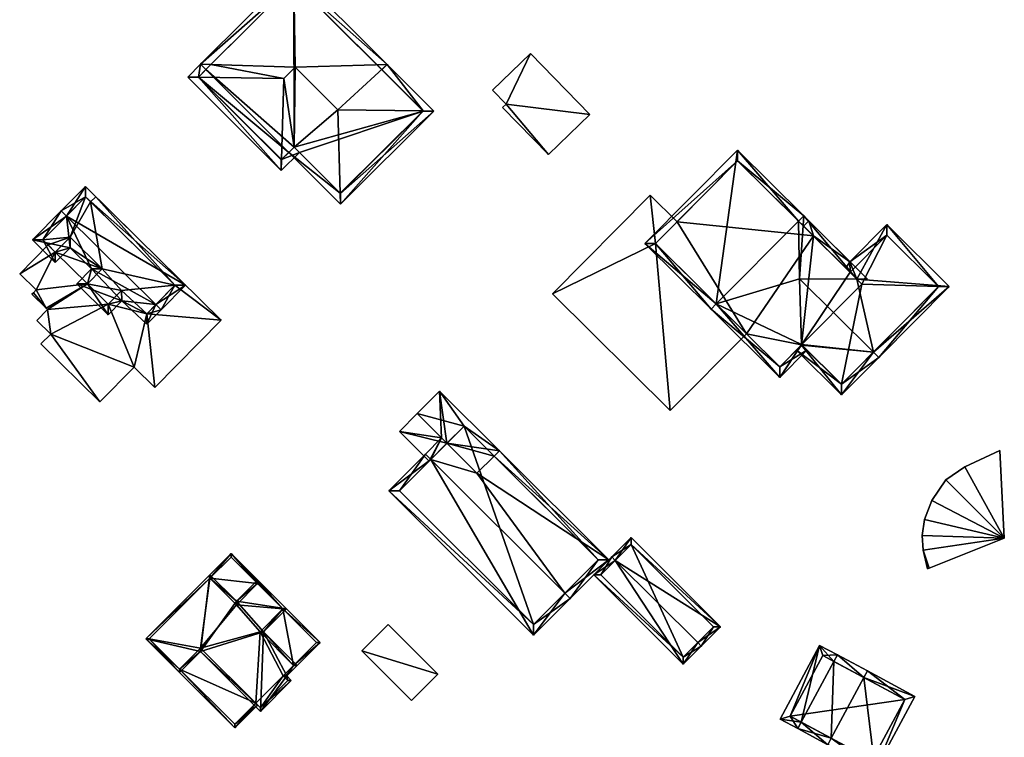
# Model space of a CAD drawing. Header units: inches. Extents: x 2685601 to 2690022, y 1235992 to 1239010.
# Tile 384 of 390: x 2689230 to 2689329, y 1238515 to 1238587. Entities that reach past the tile are written whole.
import ezdxf

# ---------------------------------------------------------------- set-up
doc = ezdxf.new("R2010")
doc.units = ezdxf.units.IN
doc.header["$MEASUREMENT"] = 0
doc.layers.add('Gebaeude Einzelhaus', color=10, linetype='Continuous')
doc.layers.add('Offenes Gebaeude', color=10, linetype='Continuous')

msp = doc.modelspace()

# ---------------------------------------------------------------- meshes
at = {"layer": 'Gebaeude Einzelhaus'}
mesh = msp.add_polyface(dxfattribs=at)
corners = [(2689257.435, 1238590.954, 573.4), (2689257.421, 1238592.029, 572.978), (2689248.064, 1238582.67, 572.978), (2689249.092, 1238582.638, 573.389), (2689257.55, 1238582.375, 576.77), (2689270.407, 1238577.982, 573.401), (2689271.483, 1238577.968, 572.978), (2689266.81, 1238582.64, 572.978), (2689261.829, 1238578.096, 576.77), (2689257.463, 1238574.333, 573.416), (2689262.09, 1238569.704, 573.415), (2689256.922, 1238573.812, 572.978), (2689257.454, 1238574.342, 573.416), (2689262.124, 1238568.61, 572.978), (2689248.594, 1238582.14, 572.978), (2689257.421, 1238590.968, 573.389), (2689265.779, 1238582.61, 573.4), (2689262.124, 1238569.67, 573.389), (2689270.421, 1238577.968, 573.39), (2689247.852, 1238581.369, 573.401), (2689256.165, 1238571.995, 572.978), (2689256.196, 1238573.086, 573.425), (2689246.776, 1238581.383, 572.978), (2689256.429, 1238581.255, 576.77), (2689266.279, 1238582.109, 572.978), (2689257.983, 1238573.813, 572.978), (2689256.165, 1238573.055, 573.4), (2689247.838, 1238581.383, 573.39), (2689257.453, 1238574.343, 573.425), (2689256.922, 1238573.812, 564.339), (2689257.453, 1238574.343, 564.339), (2689257.983, 1238573.813, 564.339), (2689262.124, 1238569.67, 564.339), (2689270.421, 1238577.968, 564.339), (2689257.421, 1238590.968, 564.339), (2689248.594, 1238582.14, 564.339), (2689247.838, 1238581.383, 564.339), (2689256.165, 1238573.055, 564.339)]
mesh.append_faces([[corners[k] for k in face] for face in [(24, 16, 7), (9, 21, 28), (9, 25, 21), (21, 25, 20), (2, 27, 22), (22, 27, 19), (2, 3, 27), (20, 26, 21), (22, 19, 20), (20, 19, 26), (21, 9, 23), (23, 9, 4), (20, 25, 21), (21, 25, 9), (24, 7, 16), (3, 23, 4), (3, 19, 23), (3, 2, 19), (19, 2, 22), (19, 21, 23), (22, 20, 19), (19, 20, 21), (6, 18, 5), (13, 17, 6), (6, 17, 18), (13, 10, 17), (13, 11, 10), (10, 11, 9), (9, 11, 12), (2, 3, 14), (16, 7, 5), (5, 7, 6), (16, 0, 7), (7, 0, 1), (15, 1, 0), (15, 2, 1), (15, 3, 2), (13, 5, 10), (10, 5, 8), (13, 6, 5), (2, 14, 3), (10, 11, 13), (10, 9, 11), (11, 9, 12), (10, 8, 9), (9, 8, 4), (5, 7, 8), (8, 7, 4), (4, 7, 0), (0, 7, 1), (5, 6, 7), (0, 3, 4), (0, 2, 3), (0, 1, 2)]], dxfattribs={"color": 13})
mesh.append_faces([[corners[k] for k in face] for face in [(35, 29, 36), (36, 29, 37), (12, 9, 28), (26, 11, 21), (21, 11, 28), (28, 11, 12), (26, 37, 11), (11, 37, 29), (19, 37, 26), (19, 36, 37), (19, 27, 36), (3, 14, 27), (27, 14, 36), (36, 14, 35), (30, 33, 31), (31, 33, 32), (30, 34, 33), (30, 35, 34), (30, 29, 35), (3, 35, 14), (3, 34, 35), (3, 15, 34), (16, 34, 0), (0, 34, 15), (16, 33, 34), (16, 5, 33), (33, 5, 18), (18, 17, 33), (33, 17, 32), (10, 32, 17), (9, 31, 10), (10, 31, 32), (9, 12, 31), (11, 30, 12), (11, 29, 30)]], dxfattribs={"color": 41})
mesh = msp.add_polyface(dxfattribs=at)
corners = [(2689281.213, 1238583.769, 574.502), (2689277.393, 1238580.065, 574.502), (2689278.744, 1238578.673, 574.502), (2689282.994, 1238573.6, 574.502), (2689278.399, 1238578.339, 574.502), (2689287.158, 1238577.638, 574.502), (2689281.213, 1238583.769, 570.455), (2689287.158, 1238577.638, 570.455), (2689277.393, 1238580.065, 570.455), (2689278.744, 1238578.673, 570.455), (2689278.399, 1238578.339, 570.455), (2689282.994, 1238573.6, 570.455)]
mesh.append_faces([[corners[k] for k in face] for face in [(0, 2, 5), (5, 2, 3), (3, 2, 4), (0, 1, 2)]], dxfattribs={"color": 13})
mesh.append_faces([[corners[k] for k in face] for face in [(9, 11, 10), (9, 7, 11), (8, 6, 9), (9, 6, 7), (5, 3, 7), (7, 3, 11), (3, 4, 11), (11, 4, 10), (4, 2, 10), (10, 2, 9), (2, 1, 9), (9, 1, 8), (1, 0, 8), (8, 0, 6), (0, 5, 6), (6, 5, 7)]], dxfattribs={"color": 41})
mesh = msp.add_polyface(dxfattribs=at)
corners = [(2689306.239, 1238551.203, 578.173), (2689308.967, 1238553.952, 578.173), (2689308.434, 1238554.48, 578.557), (2689308.409, 1238554.506, 578.575), (2689299.863, 1238558.587, 583.149), (2689308.228, 1238561.101, 581.017), (2689308.644, 1238567.435, 583.149), (2689313.98, 1238561.084, 578.923), (2689308.116, 1238566.903, 583.149), (2689315.047, 1238561.081, 578.534), (2689299.335, 1238558.054, 583.149), (2689301.991, 1238574.038, 578.173), (2689292.681, 1238564.656, 578.173), (2689306.235, 1238552.264, 578.557), (2689308.41, 1238554.456, 578.557), (2689301.995, 1238572.976, 578.572), (2689293.743, 1238564.66, 578.572), (2689309.611, 1238565.419, 578.923), (2689309.611, 1238565.419, 567.358), (2689301.995, 1238572.976, 567.358), (2689313.293, 1238561.766, 578.923), (2689295.917, 1238566.85, 574.143), (2689295.917, 1238566.85, 567.358), (2689293.743, 1238564.66, 574.143), (2689302.885, 1238555.588, 574.143), (2689306.235, 1238552.264, 567.358), (2689302.885, 1238555.588, 567.358), (2689308.434, 1238554.48, 567.358), (2689313.293, 1238561.766, 567.358), (2689314.488, 1238560.58, 567.358), (2689293.743, 1238564.66, 567.358)]
mesh.append_faces([[corners[k] for k in face] for face in [(12, 16, 10), (10, 16, 4), (6, 15, 11), (11, 15, 12), (12, 15, 16), (6, 8, 15), (1, 14, 2), (1, 13, 14), (13, 10, 4), (1, 0, 13), (13, 0, 10), (7, 6, 9), (7, 8, 6), (4, 12, 10), (6, 11, 8), (8, 11, 4), (4, 11, 12), (0, 4, 10), (6, 7, 9), (4, 5, 8), (8, 5, 6), (6, 5, 7), (0, 3, 4), (4, 3, 5), (0, 2, 3), (0, 1, 2)]], dxfattribs={"color": 13})
mesh.append_faces([[corners[k] for k in face] for face in [(18, 22, 19), (18, 26, 22), (22, 26, 30), (28, 27, 18), (18, 27, 26), (26, 27, 25), (28, 29, 27), (14, 27, 2), (14, 25, 27), (14, 13, 25), (25, 24, 26), (24, 16, 23), (24, 4, 16), (25, 13, 24), (24, 13, 4), (16, 21, 23), (21, 19, 22), (16, 15, 21), (21, 15, 19), (17, 8, 20), (20, 8, 7), (19, 15, 18), (18, 15, 17), (17, 15, 8)]], dxfattribs={"color": 41})
mesh = msp.add_polyface(dxfattribs=at)
corners = [(2689231.163, 1238565.019, 564.011), (2689233.465, 1238562.744, 564.011), (2689234.945, 1238564.241, 565.873), (2689234.584, 1238567.415, 567.645), (2689237.101, 1238562.11, 565.873), (2689240.135, 1238558.888, 565.73), (2689235.623, 1238560.613, 564.011), (2689243.577, 1238558.531, 567.645), (2689238.769, 1238557.505, 564.011), (2689242.67, 1238556.546, 565.833), (2689244.11, 1238558.004, 567.645), (2689234.05, 1238567.943, 567.645), (2689236.484, 1238570.405, 564.011), (2689246.544, 1238560.468, 564.011), (2689233.459, 1238563.804, 564.674), (2689232.223, 1238565.025, 564.674), (2689238.161, 1238562.116, 566.535), (2689234.939, 1238565.303, 566.537), (2689236.683, 1238560.619, 564.674), (2689238.763, 1238558.565, 564.674), (2689242.646, 1238557.589, 566.474), (2689240.111, 1238559.93, 566.371), (2689245.483, 1238560.461, 564.799), (2689236.49, 1238569.345, 564.798), (2689236.49, 1238569.345, 554.764), (2689232.223, 1238565.025, 554.764), (2689232.741, 1238564.514, 563.695), (2689232.741, 1238564.514, 554.764), (2689233.459, 1238563.804, 563.695), (2689234.939, 1238565.303, 563.695), (2689238.161, 1238562.116, 563.695), (2689236.683, 1238560.619, 563.695), (2689238.763, 1238558.565, 563.695), (2689240.111, 1238559.93, 563.695), (2689242.646, 1238557.589, 563.695), (2689245.483, 1238560.461, 563.695), (2689237.008, 1238568.833, 563.695), (2689237.008, 1238568.833, 554.764), (2689234.939, 1238565.303, 554.764), (2689233.459, 1238563.804, 554.764), (2689238.161, 1238562.116, 554.764), (2689245.483, 1238560.461, 554.764), (2689240.111, 1238559.93, 554.764), (2689242.646, 1238557.589, 554.764), (2689236.683, 1238560.619, 554.764), (2689238.763, 1238558.565, 554.764)]
mesh.append_faces([[corners[k] for k in face] for face in [(3, 15, 11), (23, 3, 11), (11, 15, 0), (12, 23, 11), (13, 22, 23), (13, 23, 12), (7, 22, 10), (20, 7, 10), (10, 22, 13), (9, 20, 10), (21, 20, 5), (19, 21, 5), (5, 20, 9), (18, 19, 8), (8, 19, 5), (6, 18, 8), (16, 18, 4), (4, 18, 6), (17, 16, 2), (14, 17, 2), (2, 16, 4), (15, 14, 1), (0, 15, 1), (1, 14, 2), (13, 7, 10), (13, 3, 7), (13, 12, 3), (3, 12, 11), (0, 3, 11), (7, 9, 10), (7, 5, 9), (5, 6, 8), (3, 4, 7), (7, 4, 5), (5, 4, 6), (0, 2, 3), (3, 2, 4), (0, 1, 2)]], dxfattribs={"color": 13})
mesh.append_faces([[corners[k] for k in face] for face in [(40, 42, 44), (44, 42, 45), (40, 41, 42), (42, 41, 43), (40, 37, 41), (40, 38, 37), (37, 38, 24), (24, 38, 25), (25, 38, 27), (27, 38, 39), (24, 36, 37), (36, 22, 35), (24, 23, 36), (36, 23, 22), (22, 34, 35), (22, 20, 34), (22, 7, 20), (20, 21, 34), (34, 21, 33), (33, 19, 32), (33, 21, 19), (31, 32, 18), (18, 32, 19), (30, 18, 16), (30, 31, 18), (16, 29, 30), (16, 17, 29), (17, 14, 29), (29, 14, 28), (14, 26, 28), (26, 25, 27), (14, 15, 26), (26, 15, 25), (15, 24, 25), (3, 23, 15), (15, 23, 24)]], dxfattribs={"color": 41})
mesh = msp.add_polyface(dxfattribs=at)
corners = [(2689232.68, 1238558.024, 563.695), (2689238.763, 1238558.565, 563.695), (2689236.683, 1238560.619, 563.695), (2689233, 1238555.565, 563.695), (2689241.379, 1238552.249, 563.695), (2689242.646, 1238557.589, 563.695), (2689240.111, 1238559.93, 563.695), (2689233.459, 1238563.804, 563.695), (2689238.161, 1238562.116, 563.695), (2689231.539, 1238559.989, 563.695), (2689232.541, 1238558.162, 563.695), (2689234.939, 1238565.303, 563.695), (2689229.885, 1238561.623, 563.695), (2689232.741, 1238564.514, 563.695), (2689231.256, 1238559.703, 563.695), (2689231.12, 1238559.565, 563.695), (2689231.609, 1238556.939, 563.695), (2689237.919, 1238548.746, 563.695), (2689232.02, 1238554.574, 563.695), (2689243.45, 1238550.203, 563.695), (2689250.11, 1238556.944, 563.695), (2689245.483, 1238560.461, 563.695), (2689237.535, 1238569.366, 563.695), (2689237.008, 1238568.833, 563.695), (2689237.535, 1238569.366, 554.764), (2689250.11, 1238556.944, 554.764), (2689237.008, 1238568.833, 554.764), (2689229.885, 1238561.623, 554.764), (2689232.741, 1238564.514, 554.764), (2689231.539, 1238559.989, 554.764), (2689231.256, 1238559.703, 554.764), (2689231.12, 1238559.565, 554.764), (2689232.541, 1238558.162, 554.764), (2689232.68, 1238558.024, 554.764), (2689231.609, 1238556.939, 554.764), (2689233, 1238555.565, 554.764), (2689232.02, 1238554.574, 554.764), (2689237.919, 1238548.746, 554.764), (2689241.379, 1238552.249, 554.764), (2689243.45, 1238550.203, 554.764), (2689238.763, 1238558.565, 554.764), (2689236.683, 1238560.619, 554.764), (2689233.459, 1238563.804, 554.764), (2689238.161, 1238562.116, 554.764), (2689234.939, 1238565.303, 554.764), (2689242.646, 1238557.589, 554.764), (2689240.111, 1238559.93, 554.764), (2689245.483, 1238560.461, 554.764)]
mesh.append_faces([[corners[k] for k in face] for face in [(21, 22, 23), (5, 20, 21), (21, 20, 22), (5, 19, 20), (5, 4, 19), (4, 3, 17), (17, 3, 18), (3, 0, 16), (10, 14, 15), (10, 9, 14), (9, 7, 12), (12, 7, 13), (7, 8, 11), (0, 2, 10), (10, 2, 9), (9, 2, 7), (7, 2, 8), (6, 1, 5), (5, 1, 4), (4, 1, 3), (3, 1, 0), (0, 1, 2)]], dxfattribs={"color": 13})
mesh.append_faces([[corners[k] for k in face] for face in [(25, 47, 24), (24, 47, 26), (38, 45, 39), (39, 45, 25), (25, 45, 47), (38, 40, 45), (45, 40, 46), (41, 42, 43), (43, 42, 44), (42, 27, 28), (41, 29, 42), (42, 29, 27), (41, 32, 29), (29, 32, 30), (30, 32, 31), (40, 33, 41), (41, 33, 32), (37, 35, 38), (38, 35, 40), (40, 35, 33), (33, 35, 34), (37, 36, 35), (20, 19, 25), (25, 19, 39), (19, 4, 39), (39, 4, 38), (4, 17, 38), (38, 17, 37), (17, 18, 37), (37, 18, 36), (18, 3, 36), (36, 3, 35), (3, 16, 35), (35, 16, 34), (16, 0, 34), (34, 0, 33), (0, 10, 33), (33, 10, 32), (10, 15, 32), (32, 15, 31), (15, 14, 31), (31, 14, 30), (14, 9, 30), (30, 9, 29), (9, 12, 29), (29, 12, 27), (27, 13, 28), (27, 12, 13), (24, 26, 22), (22, 26, 23), (22, 20, 24), (24, 20, 25)]], dxfattribs={"color": 41})
mesh = msp.add_polyface(dxfattribs=at)
corners = [(2689293.743, 1238564.66, 574.143), (2689283.39, 1238559.618, 574.143), (2689295.228, 1238547.87, 574.143), (2689293.221, 1238569.525, 574.143), (2689302.885, 1238555.588, 574.143), (2689295.917, 1238566.85, 574.143), (2689283.39, 1238559.618, 567.358), (2689293.221, 1238569.525, 567.358), (2689295.228, 1238547.87, 567.358), (2689302.885, 1238555.588, 567.358), (2689295.917, 1238566.85, 567.358), (2689293.743, 1238564.66, 567.358)]
mesh.append_faces([[corners[k] for k in face] for face in [(3, 0, 5), (0, 2, 4), (3, 1, 0), (0, 1, 2)]], dxfattribs={"color": 13})
mesh.append_faces([[corners[k] for k in face] for face in [(6, 11, 8), (8, 11, 9), (6, 7, 11), (11, 7, 10), (7, 5, 10), (7, 3, 5), (8, 9, 2), (2, 9, 4), (2, 1, 8), (8, 1, 6), (1, 3, 6), (6, 3, 7)]], dxfattribs={"color": 41})
mesh = msp.add_polyface(dxfattribs=at)
corners = [(2689309.611, 1238565.419, 578.923), (2689309.141, 1238566.941, 578.534), (2689308.613, 1238566.409, 578.923), (2689313.289, 1238562.826, 578.534), (2689313.293, 1238561.766, 578.923), (2689313.98, 1238561.084, 578.923), (2689315.639, 1238553.748, 581.017), (2689308.228, 1238561.101, 581.017), (2689323.254, 1238560.356, 575.803), (2689316.998, 1238566.564, 575.803), (2689316.171, 1238553.22, 581.017), (2689312.435, 1238549.454, 578.173), (2689308.41, 1238554.456, 578.557), (2689307.906, 1238553.948, 578.173), (2689308.409, 1238554.506, 578.575), (2689317.001, 1238565.503, 576.192), (2689312.868, 1238562.198, 578.919), (2689322.193, 1238560.353, 576.192), (2689312.431, 1238550.515, 578.575), (2689309.611, 1238565.419, 567.358), (2689312.868, 1238562.198, 567.358), (2689308.434, 1238554.48, 578.557), (2689312.431, 1238550.515, 567.358), (2689308.434, 1238554.48, 567.358), (2689322.193, 1238560.353, 567.358), (2689317.001, 1238565.503, 567.358), (2689313.293, 1238561.766, 567.358), (2689314.488, 1238560.58, 567.358)]
mesh.append_faces([[corners[k] for k in face] for face in [(18, 12, 14), (18, 13, 12), (18, 11, 13), (18, 10, 11), (18, 6, 10), (1, 0, 2), (17, 10, 6), (17, 8, 10), (15, 9, 17), (17, 9, 8), (1, 3, 0), (0, 3, 16), (16, 3, 4), (4, 3, 15), (15, 3, 9), (14, 6, 7), (6, 11, 10), (14, 12, 6), (6, 12, 11), (11, 12, 13), (8, 6, 10), (3, 5, 9), (9, 5, 8), (8, 5, 6), (6, 5, 7), (3, 4, 5), (3, 0, 4), (3, 1, 0), (0, 1, 2)]], dxfattribs={"color": 13})
mesh.append_faces([[corners[k] for k in face] for face in [(27, 22, 23), (27, 24, 22), (27, 25, 24), (20, 26, 19), (27, 26, 25), (16, 26, 20), (16, 4, 26), (25, 26, 15), (15, 26, 4), (15, 17, 25), (25, 17, 24), (6, 22, 17), (17, 22, 24), (6, 18, 22), (22, 21, 23), (22, 18, 21), (21, 18, 14), (20, 19, 16), (16, 19, 0)]], dxfattribs={"color": 41})
mesh = msp.add_polyface(dxfattribs=at)
corners = [(2689289.064, 1238532.87, 565.7), (2689278.078, 1238543.836, 565.7), (2689277.548, 1238543.305, 566.37), (2689275.819, 1238541.574, 568.556), (2689271.184, 1238542.971, 570.599), (2689272.799, 1238544.589, 568.556), (2689284.659, 1238529.519, 570.599), (2689272.269, 1238545.118, 568.556), (2689270.654, 1238543.5, 570.599), (2689285.19, 1238528.989, 570.599), (2689266.97, 1238539.811, 565.7), (2689281.506, 1238525.3, 565.7), (2689268.031, 1238539.813, 566.406), (2689281.505, 1238526.36, 566.404), (2689288.003, 1238532.869, 566.37), (2689281.505, 1238526.36, 556.412), (2689288.003, 1238532.869, 556.412), (2689277.548, 1238543.305, 566.27), (2689274.528, 1238546.32, 556.412), (2689274.528, 1238546.32, 566.27), (2689271.011, 1238542.798, 566.548), (2689268.031, 1238539.813, 556.412), (2689271.011, 1238542.798, 566.648), (2689272.799, 1238544.589, 568.456)]
mesh.append_faces([[corners[k] for k in face] for face in [(8, 7, 4), (4, 7, 5), (0, 14, 1), (1, 14, 2), (0, 9, 14), (14, 9, 6), (10, 13, 11), (11, 13, 9), (9, 13, 6), (8, 12, 10), (10, 12, 13), (8, 4, 12), (4, 11, 6), (6, 11, 9), (8, 10, 4), (4, 10, 11), (0, 6, 9), (4, 7, 8), (4, 5, 7), (0, 3, 6), (6, 3, 4), (4, 3, 5), (0, 2, 3), (0, 1, 2)]], dxfattribs={"color": 13})
mesh.append_faces([[corners[k] for k in face] for face in [(16, 15, 18), (18, 15, 21), (13, 21, 15), (13, 12, 21), (18, 20, 19), (19, 20, 23), (22, 4, 5), (20, 12, 22), (22, 12, 4), (18, 21, 20), (20, 21, 12), (17, 18, 19), (17, 16, 18), (2, 14, 17), (17, 14, 16), (14, 15, 16), (14, 13, 15), (14, 6, 13)]], dxfattribs={"color": 41})
mesh = msp.add_polyface(dxfattribs=at)
corners = [(2689320.649, 1238533.836, 574.222), (2689321.069, 1238531.985, 574.222), (2689321.231, 1238532.049, 574.222), (2689328.791, 1238535.058, 574.222), (2689324.816, 1238542.234, 574.222), (2689328.343, 1238543.848, 574.222), (2689322.909, 1238540.909, 574.222), (2689321.505, 1238538.85, 574.222), (2689320.779, 1238536.941, 574.222), (2689320.525, 1238535.31, 574.222), (2689324.816, 1238542.234, 568.313), (2689328.343, 1238543.848, 568.313), (2689322.909, 1238540.909, 568.313), (2689321.505, 1238538.85, 568.313), (2689320.779, 1238536.941, 568.313), (2689320.525, 1238535.31, 568.313), (2689320.649, 1238533.836, 568.313), (2689321.069, 1238531.985, 568.313), (2689321.231, 1238532.049, 568.313), (2689328.791, 1238535.058, 568.313)]
mesh.append_faces([[corners[k] for k in face] for face in [(0, 3, 9), (9, 3, 8), (8, 3, 7), (7, 3, 6), (6, 3, 4), (4, 3, 5), (0, 2, 3), (0, 1, 2)]], dxfattribs={"color": 13})
mesh.append_faces([[corners[k] for k in face] for face in [(19, 10, 11), (19, 12, 10), (19, 13, 12), (19, 14, 13), (19, 15, 14), (17, 16, 18), (18, 16, 19), (19, 16, 15), (5, 3, 11), (11, 3, 19), (3, 2, 19), (19, 2, 18), (2, 1, 18), (18, 1, 17), (1, 0, 17), (17, 0, 16), (0, 9, 16), (16, 9, 15), (9, 8, 15), (15, 8, 14), (8, 7, 14), (14, 7, 13), (7, 6, 13), (13, 6, 12), (6, 4, 12), (12, 4, 10), (4, 5, 10), (10, 5, 11)]], dxfattribs={"color": 41})
mesh = msp.add_polyface(dxfattribs=at)
corners = [(2689289.712, 1238532.811, 568.544), (2689287.551, 1238531.354, 566.648), (2689296.536, 1238522.393, 566.648), (2689289.358, 1238533.164, 568.544), (2689297.989, 1238524.556, 568.543), (2689298.343, 1238524.204, 568.544), (2689300.281, 1238526.148, 566.648), (2689291.298, 1238535.109, 566.648), (2689296.535, 1238523.1, 567.018), (2689288.259, 1238531.355, 567.019), (2689299.574, 1238526.146, 566.994), (2689291.299, 1238534.401, 566.993), (2689296.535, 1238523.1, 556.412), (2689299.574, 1238526.146, 556.412), (2689291.299, 1238534.401, 556.412), (2689288.259, 1238531.355, 556.412)]
mesh.append_faces([[corners[k] for k in face] for face in [(0, 9, 3), (11, 0, 3), (7, 11, 3), (10, 11, 6), (6, 11, 7), (5, 8, 4), (4, 10, 5), (5, 10, 6), (2, 8, 5), (9, 8, 1), (3, 9, 1), (1, 8, 2), (0, 7, 3), (4, 6, 0), (0, 6, 7), (4, 5, 6), (0, 2, 4), (4, 2, 5), (3, 1, 0), (0, 1, 2)]], dxfattribs={"color": 13})
mesh.append_faces([[corners[k] for k in face] for face in [(13, 12, 14), (14, 12, 15), (8, 15, 12), (8, 9, 15), (0, 11, 9), (9, 11, 15), (15, 11, 14), (11, 13, 14), (11, 10, 13), (10, 12, 13), (10, 8, 12), (10, 4, 8)]], dxfattribs={"color": 41})
mesh = msp.add_polyface(dxfattribs=at)
corners = [(2689253.603, 1238518.454, 556.28), (2689248.052, 1238524, 556.28), (2689245.948, 1238521.894, 556.28), (2689242.548, 1238524.937, 556.28), (2689242.902, 1238524.937, 556.28), (2689251.499, 1238515.994, 556.28), (2689248.983, 1238531.024, 556.28), (2689253.779, 1238530.492, 556.28), (2689251.649, 1238528.36, 556.28), (2689251.113, 1238533.51, 556.28), (2689256.334, 1238527.94, 556.28), (2689257.404, 1238522.258, 556.28), (2689254.027, 1238525.632, 556.28), (2689260.065, 1238524.567, 556.28), (2689256.536, 1238521.035, 556.28), (2689256.359, 1238521.212, 556.28), (2689253.78, 1238518.277, 556.28), (2689251.113, 1238533.156, 556.28), (2689259.711, 1238524.567, 556.28), (2689251.499, 1238516.348, 556.28), (2689259.711, 1238524.567, 546.602), (2689256.334, 1238527.94, 546.602), (2689253.779, 1238530.492, 546.602), (2689251.113, 1238533.156, 546.602), (2689248.983, 1238531.024, 546.602), (2689245.948, 1238521.894, 546.602), (2689251.499, 1238516.348, 546.602), (2689253.603, 1238518.454, 546.602), (2689257.404, 1238522.258, 546.602), (2689254.027, 1238525.632, 546.602), (2689251.649, 1238528.36, 546.602), (2689248.052, 1238524, 546.602)]
mesh.append_faces([[corners[k] for k in face] for face in [(5, 19, 16), (16, 19, 0), (5, 2, 19), (11, 14, 15), (10, 13, 18), (18, 13, 11), (11, 13, 14), (6, 9, 17), (17, 9, 7), (7, 9, 10), (10, 9, 13), (5, 3, 2), (2, 3, 4), (4, 3, 6), (6, 3, 9), (0, 5, 16), (13, 11, 14), (14, 11, 15), (9, 10, 13), (13, 10, 11), (11, 10, 12), (9, 7, 10), (3, 6, 9), (9, 6, 7), (7, 6, 8), (3, 4, 6), (0, 2, 5), (5, 2, 3), (3, 2, 4), (0, 1, 2)]], dxfattribs={"color": 13})
mesh.append_faces([[corners[k] for k in face] for face in [(25, 27, 26), (25, 31, 27), (23, 22, 24), (24, 22, 30), (20, 28, 21), (21, 28, 29), (11, 20, 18), (11, 28, 20), (19, 27, 0), (19, 26, 27), (2, 26, 19), (2, 25, 26), (17, 23, 6), (6, 23, 24), (7, 22, 17), (17, 22, 23), (18, 20, 10), (10, 20, 21)]], dxfattribs={"color": 41})
mesh = msp.add_polyface(dxfattribs=at)
corners = [(2689254.381, 1238525.632, 559.213), (2689256.713, 1238521.212, 559.213), (2689257.758, 1238522.258, 559.213), (2689256.688, 1238527.94, 559.213), (2689251.649, 1238528.714, 559.213), (2689248.052, 1238523.646, 559.213), (2689254.061, 1238517.643, 559.213), (2689253.779, 1238530.846, 559.213), (2689248.983, 1238531.378, 559.213), (2689242.548, 1238524.937, 559.213), (2689245.948, 1238521.54, 559.213), (2689257.171, 1238520.756, 559.213), (2689257.404, 1238522.258, 559.213), (2689256.334, 1238527.94, 559.213), (2689254.027, 1238525.632, 559.213), (2689256.817, 1238520.756, 559.213), (2689256.359, 1238521.212, 559.213), (2689254.061, 1238517.997, 559.213), (2689245.948, 1238521.894, 559.213), (2689248.052, 1238524, 559.213), (2689242.902, 1238524.937, 559.213), (2689248.983, 1238531.024, 559.213), (2689253.779, 1238530.492, 559.213), (2689251.649, 1238528.36, 559.213), (2689248.983, 1238531.024, 556.28), (2689251.649, 1238528.36, 556.28), (2689242.902, 1238524.937, 556.28), (2689248.983, 1238531.024, 546.602), (2689242.902, 1238524.937, 546.602), (2689245.948, 1238521.894, 546.602), (2689245.948, 1238521.894, 556.28), (2689248.052, 1238524, 556.28), (2689253.603, 1238518.454, 556.28), (2689254.061, 1238517.997, 546.602), (2689253.603, 1238518.454, 546.602), (2689256.817, 1238520.756, 546.602), (2689256.359, 1238521.212, 546.602), (2689256.359, 1238521.212, 556.28), (2689257.404, 1238522.258, 546.602), (2689257.404, 1238522.258, 556.28), (2689254.027, 1238525.632, 556.28), (2689256.334, 1238527.94, 556.28), (2689253.779, 1238530.492, 556.28), (2689256.334, 1238527.94, 546.602), (2689253.779, 1238530.492, 546.602), (2689254.027, 1238525.632, 546.602), (2689248.052, 1238524, 546.602), (2689251.649, 1238528.36, 546.602)]
mesh.append_faces([[corners[k] for k in face] for face in [(22, 7, 13), (13, 7, 3), (21, 4, 23), (23, 4, 22), (22, 4, 7), (21, 8, 4), (20, 9, 21), (21, 9, 8), (18, 10, 20), (20, 10, 9), (17, 5, 19), (19, 5, 18), (18, 5, 10), (17, 6, 5), (15, 11, 17), (17, 11, 6), (12, 1, 16), (16, 1, 15), (15, 1, 11), (12, 2, 1), (14, 0, 12), (0, 14, 13), (0, 13, 3), (12, 0, 2), (11, 1, 6), (10, 5, 9), (9, 5, 8), (8, 5, 4), (7, 4, 3), (6, 1, 0), (5, 6, 0), (4, 5, 0), (3, 4, 0), (0, 1, 2)]], dxfattribs={"color": 13})
mesh.append_faces([[corners[k] for k in face] for face in [(45, 47, 43), (43, 47, 44), (45, 46, 47), (47, 46, 27), (27, 46, 28), (28, 46, 29), (38, 36, 45), (45, 34, 46), (34, 45, 36), (33, 36, 35), (33, 34, 36), (42, 25, 22), (22, 25, 23), (41, 22, 13), (41, 42, 22), (41, 43, 42), (42, 43, 44), (40, 41, 14), (14, 41, 13), (14, 12, 40), (40, 12, 39), (37, 39, 16), (16, 39, 12), (37, 38, 39), (37, 36, 38), (35, 37, 15), (15, 37, 16), (35, 36, 37), (15, 17, 35), (35, 17, 33), (33, 32, 34), (32, 19, 31), (33, 17, 32), (32, 17, 19), (30, 31, 18), (18, 31, 19), (26, 30, 20), (20, 30, 18), (26, 29, 30), (26, 28, 29), (24, 20, 21), (24, 26, 20), (24, 27, 26), (26, 27, 28), (21, 23, 24), (24, 23, 25)]], dxfattribs={"color": 41})
mesh = msp.add_polyface(dxfattribs=at)
corners = [(2689264.243, 1238523.728, 557.32), (2689269.247, 1238518.729, 557.32), (2689271.894, 1238521.379, 557.32), (2689266.89, 1238526.378, 557.32), (2689266.89, 1238526.378, 551.315), (2689271.894, 1238521.379, 551.315), (2689264.243, 1238523.728, 551.315), (2689269.247, 1238518.729, 551.315)]
mesh.append_faces([[corners[k] for k in face] for face in [(0, 2, 3), (0, 1, 2)]], dxfattribs={"color": 13})
mesh.append_faces([[corners[k] for k in face] for face in [(4, 5, 6), (6, 5, 7), (2, 1, 5), (5, 1, 7), (1, 0, 7), (7, 0, 6), (0, 3, 6), (6, 3, 4), (3, 2, 4), (4, 2, 5)]], dxfattribs={"color": 41})
mesh = msp.add_polyface(dxfattribs=at)
corners = [(2689308.397, 1238516.572, 568.228), (2689310.241, 1238524.279, 567.121), (2689306.265, 1238516.865, 567.121), (2689311.666, 1238522.664, 568.228), (2689312.02, 1238523.325, 568.228), (2689308.043, 1238515.911, 568.228), (2689314.679, 1238521.048, 571.704), (2689315.034, 1238521.709, 571.704), (2689311.41, 1238514.956, 571.704), (2689311.056, 1238514.295, 571.704), (2689315.833, 1238511.733, 567.121), (2689319.809, 1238519.148, 567.121), (2689310.548, 1238523.264, 567.532), (2689307.28, 1238517.171, 567.532), (2689315.526, 1238512.748, 567.756), (2689318.794, 1238518.841, 567.755), (2689318.794, 1238518.841, 558.89), (2689310.548, 1238523.264, 558.89), (2689307.28, 1238517.171, 558.89), (2689315.526, 1238512.748, 558.89)]
mesh.append_faces([[corners[k] for k in face] for face in [(15, 6, 7), (11, 15, 7), (10, 14, 15), (10, 15, 11), (8, 14, 9), (0, 8, 9), (9, 14, 10), (13, 0, 5), (5, 0, 9), (2, 13, 5), (12, 13, 1), (1, 13, 2), (3, 12, 4), (6, 3, 4), (7, 6, 4), (4, 12, 1), (6, 11, 7), (9, 10, 8), (8, 10, 6), (6, 10, 11), (8, 5, 9), (8, 0, 5), (6, 3, 8), (8, 3, 0), (7, 4, 6), (6, 4, 3), (0, 2, 5), (4, 1, 3), (3, 1, 0), (0, 1, 2)]], dxfattribs={"color": 13})
mesh.append_faces([[corners[k] for k in face] for face in [(16, 19, 18), (16, 18, 17), (15, 19, 16), (14, 19, 15), (8, 19, 14), (18, 19, 0), (0, 19, 8), (13, 18, 0), (17, 18, 13), (12, 17, 13), (16, 17, 3), (3, 17, 12), (6, 16, 3), (15, 16, 6)]], dxfattribs={"color": 41})
at = {"layer": 'Offenes Gebaeude'}
mesh = msp.add_polyface(dxfattribs=at)
corners = [(2689272.269, 1238545.118, 568.556), (2689268.023, 1238545.781, 566.648), (2689271.011, 1238542.798, 566.648), (2689269.81, 1238547.573, 568.556), (2689272.799, 1238544.589, 568.556), (2689272.069, 1238549.835, 565.7), (2689277.548, 1238543.305, 566.37), (2689275.819, 1238541.574, 568.556), (2689278.078, 1238543.836, 565.7), (2689277.548, 1238543.305, 566.27), (2689278.078, 1238543.836, 565.6), (2689272.069, 1238549.835, 565.6), (2689269.81, 1238547.573, 568.456), (2689268.023, 1238545.781, 566.548), (2689271.011, 1238542.798, 566.548), (2689272.799, 1238544.589, 568.456), (2689274.528, 1238546.32, 566.27)]
mesh.append_faces([[corners[k] for k in face] for face in [(5, 4, 8), (8, 4, 6), (6, 4, 7), (5, 0, 4), (5, 3, 0), (0, 2, 4), (3, 1, 0), (0, 1, 2)]], dxfattribs={"color": 13})
mesh.append_faces([[corners[k] for k in face] for face in [(12, 16, 15), (16, 10, 9), (12, 11, 16), (16, 11, 10), (13, 15, 14), (13, 12, 15), (13, 14, 1), (1, 14, 2), (3, 12, 1), (1, 12, 13), (3, 5, 12), (12, 5, 11), (10, 11, 8), (8, 11, 5), (10, 8, 9), (9, 8, 6)]], dxfattribs={"color": 41})

doc.saveas('drawing.dxf')
